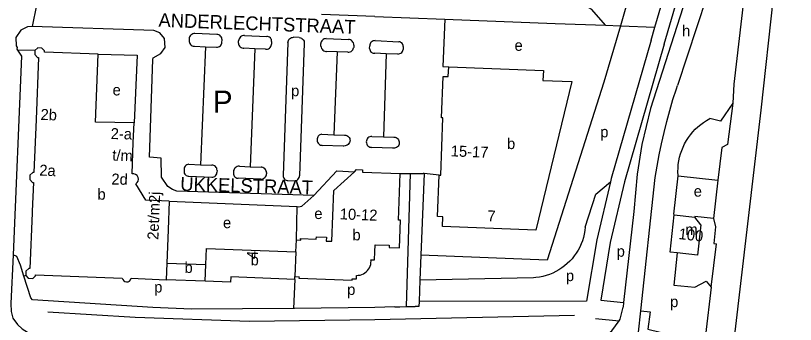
# Model space of a CAD drawing. Extents: x 159675 to 162108, y 386471 to 388472.
# Drawn here: x 161769.3 to 162053, y 387458.8 to 387571.3 of the extents above; entities that cross this region are included whole.
import ezdxf

# ---------------------------------------------------------------- set-up
doc = ezdxf.new("R2010")
doc.units = 0
for name, color, linetype in [('BLT_Basislijn', 7, 'Continuous'), ('BLT_Bebouwing', 7, 'Continuous'), ('BLT_Centroide', 7, 'Continuous'), ('BLT_Huisnummer', 7, 'Continuous'), ('BLT_Huisnummer_reeks', 7, 'Continuous'), ('BLT_Onderverdeling_panden', 7, 'Continuous'), ('BLT_Straatnaam', 7, 'Continuous'), ('BLT_Tekst_parkeren', 7, 'Continuous'), ('BLT_Vlakafsluiter', 7, 'Continuous')]:
    doc.layers.add(name, color=color, linetype=linetype)

msp = doc.modelspace()

# ---------------------------------------------------------------- linework, layer by layer
at = {"layer": 'BLT_Basislijn'}
for p, q in [((162053.01, 387651.43), (162040.38, 387536.8)), ((162008.12, 387634.43), (161989.35, 387567.53)), ((162021.1, 387579.41), (162010.08, 387545.85)), ((161900, 387570.92), (161880.64, 387571.65)), ((161900, 387570.92), (161925.42, 387569.96)), ((161925.42, 387569.96), (161965.58, 387568.43)), ((161965.58, 387568.43), (161983.94, 387567.74)), ((161983.94, 387567.74), (161989.35, 387567.53)), ((161842.55, 387564.41), (161834.5, 387564.73)), ((161989.35, 387567.53), (161983.36, 387547.01)), ((161989.35, 387567.53), (162001.87, 387567.06)), ((162000.48, 387562.32), (162001.87, 387567.06)), ((161832.45, 387562.83), (161832.41, 387561.87)), ((161844.35, 387561.42), (161844.39, 387562.43)), ((161850.38, 387561.27), (161850.41, 387562.09)), ((161852.58, 387564.03), (161860.67, 387563.71)), ((161872.51, 387563.26), (161870.45, 387563.38)), ((161882.28, 387562.88), (161890.46, 387562.55)), ((161900.1, 387562.15), (161908.68, 387561.77)), ((161834.41, 387560.13), (161838.41, 387559.95)), ((161838.41, 387559.95), (161836.52, 387516.94)), ((161838.41, 387559.95), (161842.41, 387559.77)), ((161856.29, 387559.22), (161852.38, 387559.38)), ((161856.29, 387559.22), (161854.57, 387516.25)), ((161860.2, 387559.07), (161856.29, 387559.22)), ((161862.44, 387561.79), (161862.41, 387560.89)), ((161868.34, 387561.45), (161866.6, 387513.09)), ((161874.32, 387561.28), (161872.56, 387512.89)), ((161880.34, 387560.13), (161880.38, 387561.13)), ((161892.32, 387560.53), (161892.29, 387559.63)), ((161898.07, 387559.31), (161898.11, 387560.3)), ((161910.3, 387560.01), (161910.25, 387558.89)), ((161776.31, 387558.57), (161770.02, 387558.68)), ((161886.26, 387558.08), (161882.35, 387558.23)), ((161886.26, 387558.08), (161885.05, 387527.91)), ((161890.17, 387557.92), (161886.26, 387558.08)), ((161904.17, 387557.4), (161899.95, 387557.54)), ((161904.17, 387557.4), (161903.18, 387527.16)), ((161908.39, 387557.26), (161904.17, 387557.4)), ((162030.64, 387546.34), (162030.21, 387539.41)), ((162040.38, 387536.8), (162030.75, 387454.09)), ((161880.72, 387528.06), (161885.05, 387527.91)), ((161885.05, 387527.91), (161889, 387527.77)), ((161879.03, 387526.35), (161879.02, 387525.92)), ((161898.93, 387527.29), (161903.18, 387527.16)), ((161903.18, 387527.16), (161906.94, 387527.04)), ((161888.49, 387523.77), (161880.8, 387524.01)), ((161906.36, 387523.05), (161898.93, 387523.27)), ((161832.3, 387517.12), (161836.52, 387516.94)), ((161836.52, 387516.94), (161840.71, 387516.76)), ((161830.6, 387515.55), (161830.56, 387514.63)), ((161842.59, 387514.92), (161842.56, 387514.11)), ((161848.57, 387514.52), (161848.55, 387513.89)), ((161850.71, 387516.43), (161854.57, 387516.25)), ((161854.57, 387516.25), (161858.6, 387516.05)), ((161860.57, 387514.12), (161860.55, 387513.62)), ((161909.25, 387513.74), (161912.88, 387513.76)), ((161912.88, 387513.76), (161911.37, 387465.27)), ((161912.88, 387513.76), (161917.61, 387513.77)), ((161917.92, 387513.76), (161916.77, 387484)), ((161917.92, 387513.76), (161917.61, 387513.77)), ((161923.43, 387513.18), (161917.92, 387513.76)), ((161832.29, 387512.75), (161840.69, 387512.39)), ((161858.48, 387511.7), (161850.29, 387512.01)), ((161868.3, 387511.23), (161870.63, 387511.12)), ((161996.73, 387463.69), (162002.03, 387512.35)), ((162010.31, 387512.95), (162024.76, 387511.34)), ((161825.21, 387503.69), (161871.71, 387501.69)), ((161871.46, 387489.61), (161871.71, 387501.69)), ((161994.19, 387499.97), (161990.51, 387466.81)), ((161916.77, 387484), (161916.41, 387474.91)), ((161772.95, 387476.62), (161772.3, 387476.41)), ((161870.84, 387475.16), (161870.42, 387464.56)), ((161916.41, 387474.91), (161916.11, 387467.18)), ((161957.67, 387475.82), (161916.41, 387474.91)), ((161916.11, 387467.18), (161916.04, 387465.34)), ((161982.17, 387467.63), (161990.51, 387466.81)), ((161990.51, 387466.81), (161990.33, 387465.11)), ((161911.37, 387465.27), (161914.69, 387465.32)), ((161916.04, 387465.34), (161914.69, 387465.32)), ((161995.88, 387455.96), (161996.73, 387463.69)), ((161980.22, 387460.92), (161988.89, 387460.1))]:
    msp.add_line(p, q, dxfattribs=at)
for points in [[(162001.87, 387567.06), (162012.64, 387603.74), (162016.75, 387619.7), (162025.03, 387657.23), (162030.2, 387681.56)], [(162005.28, 387560.93), (162017.45, 387602.39), (162021.62, 387618.54), (162029.91, 387656.13), (162035.09, 387680.49)], [(162042.71, 387652.13), (162042.71, 387650.43), (162030.64, 387546.34)], [(162020.68, 387601.03), (162000.33, 387537.5), (161997.15, 387524.35), (161995.46, 387513.54), (161994.19, 387499.97)], [(161983.94, 387567.74), (161978.95, 387573.47), (161969.9, 387578.69), (161944.93, 387581.6), (161941.15, 387584.2)], [(161925.42, 387569.96), (161924.68, 387552.73), (161926.88, 387552.64)], [(161775.34, 387567.31), (161773.56, 387567.19), (161771.14, 387565.95), (161769.42, 387563.32), (161769.5, 387560.22), (161769.87, 387559.68), (161769.79, 387559.04), (161770.02, 387558.68)], [(161877.84, 387505.74), (161827.89, 387507.38), (161826.36, 387507.89), (161824.71, 387509.08), (161822.38, 387512.44), (161822.28, 387519.34), (161818.05, 387519.71), (161819.23, 387555.26), (161819.36, 387555.94), (161822.14, 387557.5), (161823.65, 387559.7), (161823.52, 387562.94), (161821.81, 387565.01), (161819.61, 387565.82), (161775.34, 387567.31)], [(161834.5, 387564.73), (161834.11, 387564.7), (161833.72, 387564.6), (161833.37, 387564.42), (161833.05, 387564.18), (161832.8, 387563.88), (161832.6, 387563.53), (161832.49, 387563.15), (161832.45, 387562.83)], [(161832.41, 387561.87), (161832.5, 387561.48), (161832.66, 387561.12), (161832.9, 387560.8), (161833.19, 387560.53), (161833.53, 387560.32), (161833.91, 387560.18), (161834.3, 387560.13), (161834.41, 387560.13)], [(161844.39, 387562.43), (161844.37, 387562.82), (161844.28, 387563.19), (161844.11, 387563.54), (161843.87, 387563.84), (161843.58, 387564.09), (161843.24, 387564.27), (161842.87, 387564.38), (161842.55, 387564.41)], [(161852.58, 387564.03), (161852.18, 387564.01), (161851.78, 387563.92), (161851.42, 387563.75), (161851.09, 387563.51), (161850.82, 387563.22), (161850.61, 387562.87), (161850.47, 387562.49), (161850.41, 387562.09)], [(161862.44, 387561.79), (161862.44, 387562.16), (161862.36, 387562.53), (161862.2, 387562.87), (161861.97, 387563.17), (161861.68, 387563.41), (161861.36, 387563.59), (161860.99, 387563.69), (161860.67, 387563.71)], [(161868.34, 387561.45), (161868.4, 387561.85), (161868.53, 387562.22), (161868.73, 387562.57), (161869, 387562.86), (161869.32, 387563.1), (161869.68, 387563.27), (161870.07, 387563.36), (161870.45, 387563.38)], [(161872.51, 387563.26), (161872.89, 387563.21), (161873.26, 387563.07), (161873.59, 387562.86), (161873.87, 387562.59), (161874.09, 387562.27), (161874.24, 387561.91), (161874.32, 387561.53), (161874.32, 387561.28)], [(161882.28, 387562.88), (161881.9, 387562.86), (161881.53, 387562.76), (161881.19, 387562.59), (161880.9, 387562.35), (161880.66, 387562.06), (161880.49, 387561.72), (161880.4, 387561.35), (161880.38, 387561.13)], [(161892.32, 387560.53), (161892.3, 387560.92), (161892.2, 387561.3), (161892.02, 387561.65), (161891.78, 387561.96), (161891.48, 387562.22), (161891.14, 387562.4), (161890.76, 387562.52), (161890.46, 387562.55)], [(161900.1, 387562.15), (161899.72, 387562.13), (161899.34, 387562.04), (161898.99, 387561.86), (161898.69, 387561.63), (161898.44, 387561.33), (161898.25, 387560.99), (161898.14, 387560.62), (161898.11, 387560.3)], [(162000.48, 387562.32), (161985.96, 387512), (161985.68, 387510.76)], [(161842.41, 387559.77), (161842.79, 387559.79), (161843.16, 387559.88), (161843.5, 387560.05), (161843.8, 387560.28), (161844.05, 387560.58), (161844.23, 387560.91), (161844.33, 387561.28), (161844.35, 387561.42)], [(161850.38, 387561.27), (161850.42, 387560.88), (161850.54, 387560.51), (161850.73, 387560.17), (161850.99, 387559.88), (161851.3, 387559.65), (161851.65, 387559.48), (161852.03, 387559.39), (161852.38, 387559.38)], [(161860.2, 387559.07), (161860.59, 387559.04), (161860.98, 387559.1), (161861.34, 387559.23), (161861.67, 387559.44), (161861.95, 387559.7), (161862.18, 387560.03), (161862.33, 387560.38), (161862.4, 387560.77), (161862.41, 387560.89)], [(161880.34, 387560.13), (161880.41, 387559.73), (161880.56, 387559.35), (161880.78, 387559.01), (161881.06, 387558.72), (161881.39, 387558.49), (161881.77, 387558.33), (161882.16, 387558.24), (161882.35, 387558.23)], [(161890.17, 387557.92), (161890.58, 387557.95), (161890.97, 387558.05), (161891.33, 387558.23), (161891.66, 387558.47), (161891.93, 387558.78), (161892.13, 387559.13), (161892.26, 387559.51), (161892.29, 387559.63)], [(161898.07, 387559.31), (161898.12, 387558.93), (161898.26, 387558.57), (161898.46, 387558.25), (161898.72, 387557.97), (161899.04, 387557.76), (161899.39, 387557.61), (161899.77, 387557.54), (161899.95, 387557.54)], [(161910.3, 387560.01), (161910.28, 387560.37), (161910.19, 387560.72), (161910.02, 387561.04), (161909.78, 387561.32), (161909.49, 387561.54), (161909.16, 387561.69), (161908.8, 387561.76), (161908.68, 387561.77)], [(162005.28, 387560.93), (161990.8, 387510.74), (161985.66, 387488.61), (161982.17, 387467.63)], [(161770.02, 387558.68), (161771.41, 387556.51), (161768.37, 387484.14)], [(161799.33, 387557.21), (161813.46, 387556.91), (161812.38, 387532.21)], [(161908.39, 387557.26), (161908.78, 387557.3), (161909.14, 387557.42), (161909.48, 387557.6), (161909.77, 387557.86), (161910, 387558.17), (161910.16, 387558.52), (161910.25, 387558.89)], [(161983.36, 387547.01), (161962.74, 387482.22), (161916.77, 387484)], [(162002.03, 387512.35), (162002.71, 387516.45), (162003.48, 387520.53), (162004.32, 387524.6), (162005.24, 387528.64), (162006.23, 387532.67), (162007.31, 387536.68), (162008.46, 387540.67), (162009.69, 387544.64), (162010.08, 387545.85)], [(162030.21, 387539.41), (162025.76, 387532.83), (162021.93, 387533.79)], [(162010.31, 387512.95), (162010.26, 387514.46), (162010.3, 387515.77), (162010.41, 387517.08), (162010.6, 387518.38), (162010.87, 387519.67), (162011.22, 387520.94), (162011.64, 387522.18), (162012.14, 387523.4), (162012.71, 387524.59), (162013.36, 387525.73), (162014.07, 387526.84), (162014.85, 387527.9), (162015.69, 387528.91), (162016.59, 387529.87), (162017.55, 387530.77), (162018.56, 387531.61), (162019.62, 387532.39), (162020.72, 387533.11), (162021.93, 387533.79)], [(161880.72, 387528.06), (161880.35, 387528.01), (161880, 387527.88), (161879.68, 387527.68), (161879.42, 387527.41), (161879.22, 387527.1), (161879.09, 387526.75), (161879.03, 387526.35)], [(161879.02, 387525.92), (161879.04, 387525.53), (161879.15, 387525.16), (161879.33, 387524.83), (161879.57, 387524.53), (161879.88, 387524.29), (161880.22, 387524.12), (161880.59, 387524.03), (161880.8, 387524.01)], [(161890.96, 387525.89), (161890.9, 387525.47), (161890.76, 387525.07), (161890.54, 387524.7), (161890.26, 387524.38), (161889.93, 387524.12), (161889.55, 387523.93), (161889.14, 387523.8), (161888.72, 387523.76), (161888.49, 387523.77)], [(161889, 387527.77), (161889.39, 387527.73), (161889.77, 387527.6), (161890.12, 387527.41), (161890.42, 387527.15), (161890.67, 387526.83), (161890.84, 387526.47), (161890.94, 387526.08), (161890.96, 387525.89)], [(161898.93, 387527.29), (161898.53, 387527.26), (161898.14, 387527.15), (161897.79, 387526.97), (161897.47, 387526.72), (161897.22, 387526.41), (161897.02, 387526.06), (161896.91, 387525.67), (161896.87, 387525.27), (161896.91, 387524.88), (161897.03, 387524.49), (161897.22, 387524.14), (161897.48, 387523.84), (161897.79, 387523.59), (161898.15, 387523.41), (161898.54, 387523.3), (161898.93, 387523.27)], [(161906.94, 387527.04), (161907.34, 387526.98), (161907.72, 387526.85), (161908.06, 387526.64), (161908.36, 387526.37), (161908.6, 387526.05), (161908.77, 387525.68), (161908.86, 387525.29), (161908.88, 387524.89), (161908.82, 387524.49), (161908.68, 387524.12), (161908.46, 387523.78), (161908.19, 387523.48), (161907.86, 387523.25), (161907.49, 387523.09), (161907.1, 387523), (161906.7, 387522.99), (161906.36, 387523.05)], [(162028.31, 387524.35), (162026.19, 387523.29), (162024.76, 387511.34)], [(161832.3, 387517.12), (161831.92, 387517.05), (161831.56, 387516.9), (161831.24, 387516.68), (161830.97, 387516.4), (161830.76, 387516.08), (161830.63, 387515.71), (161830.6, 387515.55)], [(161842.59, 387514.92), (161842.56, 387515.3), (161842.45, 387515.66), (161842.27, 387515.99), (161842.02, 387516.28), (161841.71, 387516.51), (161841.37, 387516.67), (161841, 387516.75), (161840.71, 387516.76)], [(161830.56, 387514.63), (161830.58, 387514.25), (161830.67, 387513.89), (161830.84, 387513.55), (161831.08, 387513.26), (161831.37, 387513.03), (161831.71, 387512.86), (161832.07, 387512.77), (161832.29, 387512.75)], [(161840.69, 387512.39), (161841.07, 387512.42), (161841.43, 387512.53), (161841.77, 387512.71), (161842.06, 387512.96), (161842.29, 387513.26), (161842.46, 387513.6), (161842.55, 387513.97), (161842.56, 387514.11)], [(161848.55, 387513.89), (161848.56, 387513.51), (161848.66, 387513.15), (161848.83, 387512.81), (161849.06, 387512.52), (161849.36, 387512.29), (161849.69, 387512.12), (161850.05, 387512.03), (161850.29, 387512.01)], [(161850.71, 387516.43), (161850.31, 387516.41), (161849.92, 387516.3), (161849.55, 387516.13), (161849.23, 387515.88), (161848.96, 387515.58), (161848.75, 387515.23), (161848.62, 387514.84), (161848.57, 387514.52)], [(161860.57, 387514.12), (161860.52, 387514.51), (161860.39, 387514.89), (161860.19, 387515.24), (161859.93, 387515.53), (161859.61, 387515.77), (161859.25, 387515.94), (161858.86, 387516.04), (161858.6, 387516.05)], [(161877.84, 387505.74), (161886.11, 387514.73), (161892.54, 387514.42)], [(161858.48, 387511.7), (161858.88, 387511.74), (161859.27, 387511.85), (161859.63, 387512.03), (161859.94, 387512.28), (161860.2, 387512.59), (161860.4, 387512.95), (161860.52, 387513.33), (161860.55, 387513.62)], [(161866.6, 387513.09), (161866.61, 387512.72), (161866.71, 387512.36), (161866.87, 387512.02), (161867.11, 387511.74), (161867.4, 387511.5), (161867.73, 387511.34), (161868.09, 387511.25), (161868.3, 387511.23)], [(161870.63, 387511.12), (161871.01, 387511.13), (161871.38, 387511.23), (161871.72, 387511.39), (161872.02, 387511.63), (161872.26, 387511.92), (161872.44, 387512.26), (161872.54, 387512.62), (161872.56, 387512.89)], [(162008.85, 387498.7), (162008.83, 387498.97), (162010.31, 387512.95)], [(162024.76, 387511.34), (162023.24, 387497.39)], [(161976.57, 387494.23), (161980.45, 387506.28), (161985.68, 387510.76)], [(161985.68, 387510.76), (161980.75, 387489.59), (161977.03, 387467.24)], [(161871.71, 387501.69), (161872.2, 387501.67), (161873.47, 387501.81), (161877.84, 387505.74)], [(162023.24, 387497.39), (162016.46, 387498.13), (162016.37, 387497.88)], [(162023.24, 387497.39), (162023.99, 387494.29), (162023.34, 387488.3), (162024.3, 387488.2)], [(161976.57, 387494.23), (161976.43, 387492.97), (161976.21, 387491.72), (161975.91, 387490.49), (161975.54, 387489.28), (161975.08, 387488.1), (161974.56, 387486.95), (161973.96, 387485.83), (161973.3, 387484.76), (161972.56, 387483.73), (161971.77, 387482.74), (161970.91, 387481.81), (161970, 387480.93), (161969.03, 387480.12), (161968.01, 387479.36), (161966.95, 387478.68), (161965.85, 387478.06), (161964.71, 387477.51), (161963.53, 387477.03), (161962.33, 387476.63), (161961.11, 387476.31), (161959.87, 387476.06), (161958.61, 387475.9), (161957.67, 387475.82)], [(161768.37, 387484.14), (161767.56, 387466.45), (161767.65, 387463.55), (161768.28, 387461.12), (161770.02, 387458.75), (161771.68, 387457.16), (161773.59, 387456.01), (161776.03, 387455.44)], [(161772.3, 387476.41), (161771.06, 387480.34), (161769.74, 387483.59), (161768.37, 387484.14)], [(162010.05, 387484.87), (162008.83, 387473.14), (162016.46, 387472.31)], [(161870.42, 387464.56), (161833.26, 387464.38), (161819.17, 387464.94), (161775.44, 387467.75), (161774.8, 387468.52), (161772.3, 387476.41)], [(162016.46, 387472.31), (162020.59, 387474.57), (162022.36, 387472.41)], [(162022.36, 387472.41), (162020.28, 387454.85)], [(161977.03, 387467.24), (161916.11, 387467.18)], [(161972.59, 387462), (161900, 387460.47), (161854.44, 387459.88), (161812.84, 387461.3), (161781.05, 387463.27)], [(161907.3, 387465.18), (161900, 387464.94), (161870.82, 387464.56), (161870.42, 387464.56)], [(161907.3, 387465.18), (161909.09, 387465.23), (161911.37, 387465.27)], [(161988.89, 387460.1), (161989.28, 387460.66), (161990.33, 387465.11)], [(161996.73, 387463.69), (162000.12, 387463.38), (161999.27, 387457.02), (162003.79, 387456.03), (162020.28, 387454.85)], [(161979.32, 387453.52), (161983.54, 387454.57), (161986.21, 387456.45), (161988.89, 387460.1)]]:
    msp.add_lwpolyline(points, dxfattribs=at)
at = {"layer": 'BLT_Bebouwing'}
for p, q in [((161798.34, 387532.51), (161799.33, 387557.21)), ((161961.17, 387547.69), (161971.64, 387547.24)), ((161971.64, 387547.24), (161958.58, 387493.11)), ((161812.38, 387532.21), (161798.34, 387532.51)), ((161812.09, 387525.03), (161812.38, 387532.21)), ((161825.21, 387503.69), (161824.8, 387493.21)), ((161824.8, 387493.21), (161824.32, 387481.17)), ((161871.27, 387485.21), (161871.46, 387489.61)), ((161838.55, 387480.64), (161838.79, 387486.5)), ((161838.79, 387486.5), (161871.27, 387485.21)), ((161824.32, 387481.17), (161838.55, 387480.64)), ((161838.31, 387474.52), (161824.07, 387474.99)), ((161870.84, 387475.16), (161870.9, 387476.25))]:
    msp.add_line(p, q, dxfattribs=at)
for points in [[(161799.33, 387557.21), (161779.84, 387557.98), (161779.86, 387558.41), (161778.89, 387559.47), (161777.35, 387559.53), (161776.31, 387558.57)], [(161776.31, 387558.57), (161776.25, 387557.12), (161777.22, 387556.07), (161777.64, 387556.05), (161776.73, 387533.39)], [(161923.43, 387513.18), (161923.99, 387513.18), (161924.79, 387534.06), (161924.27, 387534.05), (161924.84, 387549.14), (161926.72, 387549.06), (161926.88, 387552.64)], [(161926.88, 387552.64), (161961.32, 387551.26), (161961.17, 387547.69)], [(161776.73, 387533.39), (161775.96, 387514.08), (161775.5, 387514.1), (161774.47, 387513.15), (161774.46, 387512.82)], [(161825.21, 387503.69), (161816.69, 387504.03), (161813, 387510), (161813.53, 387510.43), (161813.89, 387511.03), (161814.01, 387511.69), (161813.88, 387512.37), (161813.51, 387512.99), (161812.96, 387513.44), (161812.33, 387513.65), (161811.64, 387513.65), (161812.09, 387525.03)], [(161871.46, 387489.61), (161873.03, 387489.53), (161872.98, 387490.09), (161878.68, 387489.89), (161878.72, 387490.72), (161882.36, 387490.57), (161882.3, 387489.16), (161884.38, 387489.09), (161885.13, 387507.61), (161892.54, 387514.42)], [(161892.54, 387514.41), (161893.37, 387515.18), (161895.52, 387515.12), (161895.49, 387514.29), (161909.25, 387513.74)], [(161908.96, 387486.71), (161909.38, 387496.75), (161908.56, 387496.8), (161909.25, 387513.74)], [(161774.46, 387512.82), (161774.41, 387511.62), (161775.4, 387510.54), (161775.76, 387510.53), (161775.34, 387500), (161775.32, 387499.37)], [(161958.58, 387493.11), (161924.56, 387494.49), (161924.68, 387498.02), (161922.83, 387498.1), (161923.43, 387513.18)], [(161775.32, 387499.37), (161774.51, 387479.15), (161774.07, 387479.17), (161773.01, 387478.19), (161772.95, 387476.62)], [(162007.39, 387485.16), (162008.85, 387498.7)], [(162008.85, 387498.7), (162016.37, 387497.88)], [(162018.57, 387495.12), (162016.37, 387497.88)], [(162018.57, 387495.12), (162017.45, 387484.05), (162010.05, 387484.87)], [(161898.59, 387482.33), (161899.88, 387482.31), (161900, 387485.24), (161900.11, 387487.83), (161905.18, 387487.64), (161905.17, 387486.83), (161908.96, 387486.71)], [(162010.05, 387484.87), (162007.39, 387485.16)], [(161893.34, 387476.67), (161893.98, 387476.69), (161894.61, 387476.79), (161895.23, 387476.97), (161895.81, 387477.23), (161896.36, 387477.55), (161896.87, 387477.94), (161897.32, 387478.4), (161897.72, 387478.9), (161898.05, 387479.45), (161898.3, 387480.04), (161898.49, 387480.65), (161898.59, 387481.29), (161898.61, 387481.93), (161898.59, 387482.33)], [(161772.95, 387476.62), (161773.87, 387475.62), (161775.5, 387475.55), (161776.5, 387476.47), (161776.52, 387476.85), (161808.06, 387475.69), (161808.25, 387475.13), (161808.61, 387474.7), (161809.07, 387474.41), (161809.64, 387474.28), (161810.21, 387474.36), (161810.72, 387474.61), (161811.1, 387475), (161811.36, 387475.59), (161824.07, 387474.99)], [(161870.84, 387475.16), (161847.55, 387476.08), (161847.47, 387474.15), (161838.31, 387474.52)], [(161870.9, 387476.25), (161872.43, 387476.19), (161872.39, 387475.66), (161891.78, 387474.88), (161891.8, 387475.43), (161893.29, 387475.37), (161893.34, 387476.67)]]:
    msp.add_lwpolyline(points, dxfattribs=at)
at = {"layer": 'BLT_Onderverdeling_panden'}
for p, q in [((161871.27, 387485.21), (161870.9, 387476.25)), ((161824.32, 387481.17), (161824.07, 387474.99)), ((161838.31, 387474.52), (161838.55, 387480.64))]:
    msp.add_line(p, q, dxfattribs=at)
at = {"layer": 'BLT_Vlakafsluiter'}
for p, q in [((161776.93, 387575.07), (161775.34, 387567.31)), ((162030.21, 387539.41), (162028.31, 387524.35)), ((162022.36, 387472.41), (162024.3, 387488.2))]:
    msp.add_line(p, q, dxfattribs=at)

# ---------------------------------------------------------------- texts
at = {"layer": 'BLT_Centroide'}
for s, p in [('h', (162011.8, 387563.74)), ('e', (161950.82, 387558.46)), ('e', (161804.58, 387542.21)), ('p', (161869.52, 387541.93)), ('p', (161982.01, 387526.93)), ('b', (161948.09, 387522.66)), ('b', (161799.08, 387504.23)), ('e', (162016.03, 387505.35)), ('e', (161877.99, 387497.19)), ('e', (161844.75, 387493.86)), ('m', (162012.98, 387491.39)), ('b', (161891.85, 387489.41)), ('p', (161987.99, 387483.46)), ('b', (161854.8, 387480.31)), ('b', (161830.75, 387477.55)), ('p', (161969.52, 387474.57)), ('p', (161819.72, 387470.43)), ('p', (161889.92, 387469.53)), ('p', (162007.43, 387465.11))]:
    msp.add_text(s, height=4, dxfattribs=at).set_placement(p)
at = {"layer": 'BLT_Huisnummer'}
for s, rotation, p in [('100', 353.6641, (162010.37, 387489.91)), ('4', 87.5829, (161857.34, 387482.57))]:
    msp.add_text(s, height=4, rotation=rotation, dxfattribs=at).set_placement(p)
at = {"layer": 'BLT_Huisnummer_reeks'}
for s, rotation, p in [('2b', 357.7162, (161778.3, 387533.31)), ('2-a', 358.7475, (161803.86, 387526.32)), ('t/m', 357.7475, (161804.42, 387518.49)), ('15-17', 357.7108, (161927.58, 387520.03)), ('2a', 357.7162, (161777.85, 387513.02)), ('2d', 358.7178, (161804.12, 387509.77)), ('2et/m2j', 87.7064, (161821.22, 387489.56)), ('10-12', 357.727, (161887.19, 387497.09)), ('7', 357.6903, (161940.89, 387496.37))]:
    msp.add_text(s, height=4, rotation=rotation, dxfattribs=at).set_placement(p)
at = {"layer": 'BLT_Straatnaam'}
for s, rotation, p in [('ANDERLECHTSTRAAT', 357.9189, (161821.21, 387567.22)), ('UKKELSTRAAT', 358.4625, (161829.15, 387507.47))]:
    msp.add_text(s, height=5, rotation=rotation, dxfattribs=at).set_placement(p)
at = {"layer": 'BLT_Tekst_parkeren'}
msp.add_text('P', height=8, dxfattribs=at).set_placement((161841.09, 387535.96))

doc.saveas('drawing.dxf')
